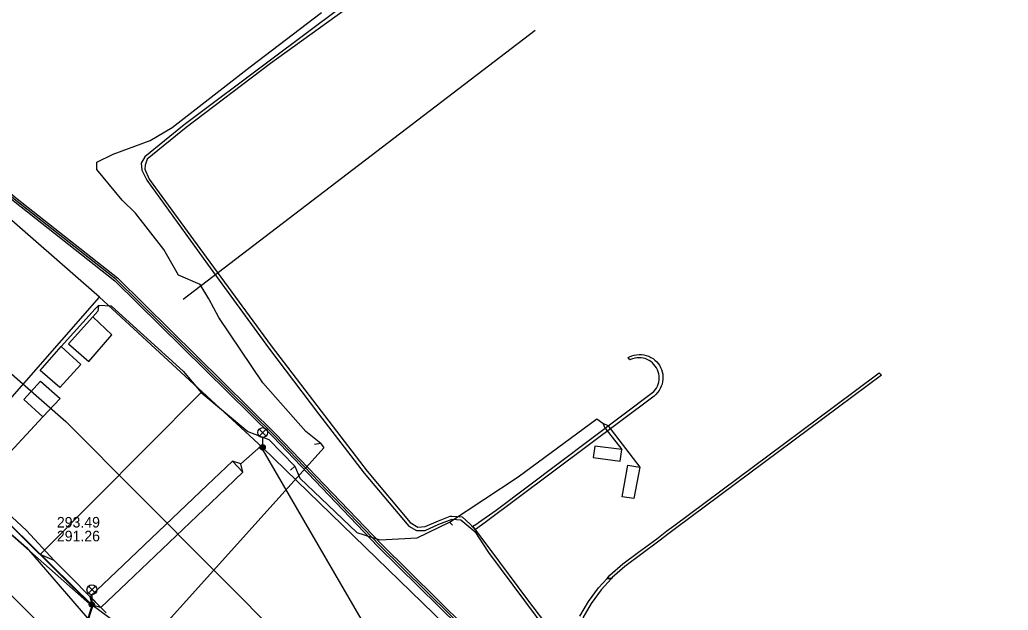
# Model space of a CAD drawing. Extents: x -595540 to -593988, y -1160850 to -1159202.
# Drawn here: x -594066 to -593990.8, y -1159487.9 to -1159443.1 of the extents above; entities that cross this region are included whole.
import ezdxf

# ---------------------------------------------------------------- set-up
doc = ezdxf.new("R2010")
doc.units = 0
for name, color, linetype in [('BKOM-ODVODNENI_objekt', 7, 'Continuous'), ('BKOM-ODVODNENI_trasa sítě', 7, 'Continuous'), ('BKOM_kabel koordinační_optický', 7, 'Continuous'), ('BKOM_kabel SSZ', 7, 'Continuous'), ('BVK-VODOVOD_trasa sítě', 7, 'Continuous'), ('CETIN_kabel podzemní', 7, 'Continuous'), ('DESTOVA-NEPROVOZOVANA_popisy', 7, 'Continuous'), ('DESTOVA_trasa neprovozované sítě', 7, 'Continuous'), ('DPMB_kabel', 7, 'Continuous'), ('DPMB_kyneta', 7, 'Continuous'), ('DPMB_trolejové vedení-nosné lano', 7, 'Continuous'), ('DSP-VODOVOD-BVK_trasa sítě', 7, 'Continuous'), ('EON-VN_kabel', 7, 'Continuous'), ('TSB_kabel VO', 7, 'Continuous'), ('TSB_lampy VO', 7, 'Continuous')]:
    doc.layers.add(name, color=color, linetype=linetype)

msp = doc.modelspace()

# ---------------------------------------------------------------- linework, layer by layer
at = {"layer": 'BKOM-ODVODNENI_objekt'}
for points in [[(-594017.76, -1159471.66), (-594030.61, -1159481.27), (-594031.33, -1159481.81), (-594031.53, -1159481.55), (-594031.24, -1159481.36), (-594031.11, -1159481.27), (-594029.75, -1159480.32), (-594017.77, -1159471.32), (-594017.67, -1159471.19), (-594017.58, -1159471.06), (-594017.5, -1159470.91), (-594017.45, -1159470.76), (-594017.41, -1159470.61), (-594017.38, -1159470.45), (-594017.37, -1159470.29), (-594017.38, -1159470.13), (-594017.41, -1159469.97), (-594017.45, -1159469.81), (-594017.51, -1159469.66), (-594017.58, -1159469.52), (-594017.67, -1159469.38), (-594017.77, -1159469.26), (-594017.88, -1159469.14), (-594018.01, -1159469.04), (-594018.14, -1159468.96), (-594018.29, -1159468.88), (-594018.44, -1159468.82), (-594018.59, -1159468.78), (-594018.75, -1159468.76), (-594018.91, -1159468.75), (-594019.07, -1159468.76), (-594019.23, -1159468.78), (-594019.39, -1159468.83), (-594019.54, -1159468.88), (-594019.6, -1159468.91), (-594019.74, -1159468.74), (-594019.62, -1159468.68), (-594019.45, -1159468.6), (-594019.27, -1159468.55), (-594019.09, -1159468.52), (-594018.9, -1159468.5), (-594018.71, -1159468.51), (-594018.53, -1159468.53), (-594018.35, -1159468.58), (-594018.17, -1159468.64), (-594018, -1159468.72), (-594017.84, -1159468.82), (-594017.69, -1159468.93), (-594017.56, -1159469.06), (-594017.44, -1159469.2), (-594017.36, -1159469.32), (-594017.27, -1159469.48), (-594017.2, -1159469.65), (-594017.14, -1159469.83), (-594017.1, -1159470.01), (-594017.09, -1159470.19), (-594017.09, -1159470.38), (-594017.11, -1159470.56), (-594017.15, -1159470.75), (-594017.21, -1159470.92), (-594017.29, -1159471.09), (-594017.38, -1159471.25), (-594017.49, -1159471.4), (-594017.62, -1159471.54)], [(-594003.73, -1159472.5), (-594016.12, -1159481.71), (-594016.64, -1159482.1), (-594017.4, -1159482.69), (-594019.99, -1159484.6), (-594020.94, -1159485.45), (-594020.99, -1159485.51), (-594021.33, -1159485.51), (-594021.11, -1159485.27), (-594020.14, -1159484.4), (-594018.95, -1159483.53), (-594017.55, -1159482.5), (-594016.79, -1159481.9), (-594016.27, -1159481.51), (-594004.14, -1159472.5), (-594000.65, -1159469.885), (-594000.464, -1159470.071)]]:
    msp.add_lwpolyline(points, close=True, dxfattribs=at)
msp.add_lwpolyline([(-594023.4, -1159488.38), (-594022.75, -1159487.27), (-594021.98, -1159486.22), (-594021.33, -1159485.51), (-594020.99, -1159485.51), (-594021.79, -1159486.39), (-594022.54, -1159487.41), (-594023.18, -1159488.5)], dxfattribs=at)
at = {"layer": 'BKOM-ODVODNENI_trasa sítě'}
msp.add_lwpolyline([(-594103.31, -1159440.4), (-594092.56, -1159447.23), (-594062.46, -1159473.59), (-594034.36, -1159501.82), (-594015.29, -1159528.18), (-593996.22, -1159571.47), (-593990.841, -1159585.346)], dxfattribs=at)
at = {"layer": 'BKOM_kabel koordinační_optický'}
for p, q in [((-594060.244, -1159465.029), (-594062.828, -1159467.905)), ((-594059.995, -1159464.79), (-594060.244, -1159465.029)), ((-594059.995, -1159464.79), (-594060.039, -1159465.205)), ((-594059.001, -1159464.834), (-594059.995, -1159464.79)), ((-594059.001, -1159464.834), (-594053.545, -1159469.778)), ((-594060.429, -1159465.655), (-594062.26, -1159467.692)), ((-594060.039, -1159465.205), (-594060.429, -1159465.655)), ((-594058.962, -1159466.999), (-594060.429, -1159465.655)), ((-594060.711, -1159469.034), (-594058.962, -1159466.999)), ((-594064.417, -1159469.71), (-594062.828, -1159467.905)), ((-594062.828, -1159467.905), (-594061.343, -1159469.258)), ((-594062.26, -1159467.692), (-594060.711, -1159469.034)), ((-594061.343, -1159469.258), (-594062.916, -1159471.023)), ((-594062.916, -1159471.023), (-594064.417, -1159469.71)), ((-594053.545, -1159469.778), (-594052.185, -1159471.385)), ((-594065.661, -1159471.928), (-594064.406, -1159470.524)), ((-594064.406, -1159470.524), (-594062.896, -1159471.85)), ((-594064.419, -1159483.707), (-594052.185, -1159471.385)), ((-594062.896, -1159471.85), (-594064.224, -1159473.249)), ((-594052.185, -1159471.385), (-594048.629, -1159474.358)), ((-594064.224, -1159473.249), (-594065.661, -1159471.928)), ((-594068.836, -1159478.208), (-594064.224, -1159473.249)), ((-594028.083, -1159477.804), (-594022.12, -1159473.392)), ((-594022.12, -1159473.392), (-594021.643, -1159473.715)), ((-594021.643, -1159473.715), (-594021.273, -1159473.904)), ((-594021.643, -1159473.715), (-594021.497, -1159474.067)), ((-594021.497, -1159474.067), (-594020.217, -1159475.725)), ((-594021.273, -1159473.904), (-594018.851, -1159477.066)), ((-594048.629, -1159474.358), (-594047.031, -1159474.956)), ((-594047.031, -1159474.956), (-594045.071, -1159476.999)), ((-594022.269, -1159475.457), (-594022.384, -1159476.326)), ((-594020.217, -1159475.725), (-594022.269, -1159475.457)), ((-594022.384, -1159476.326), (-594020.342, -1159476.615)), ((-594020.342, -1159476.615), (-594020.217, -1159475.725)), ((-594045.071, -1159476.999), (-594044.697, -1159477.906)), ((-594020.193, -1159479.321), (-594019.756, -1159476.908)), ((-594019.756, -1159476.908), (-594018.851, -1159477.066)), ((-594018.851, -1159477.066), (-594019.296, -1159479.449)), ((-594033.304, -1159481.235), (-594028.083, -1159477.804)), ((-594065.452, -1159481.884), (-594069.021, -1159478.593)), ((-594044.697, -1159477.906), (-594040.362, -1159482.028)), ((-594019.296, -1159479.449), (-594020.193, -1159479.321)), ((-594035.774, -1159482.442), (-594033.304, -1159481.235)), ((-594063.364, -1159484.163), (-594065.452, -1159481.884)), ((-594040.362, -1159482.028), (-594038.597, -1159482.589)), ((-594038.597, -1159482.589), (-594035.774, -1159482.442)), ((-594063.364, -1159484.163), (-594064.419, -1159483.707)), ((-594059.401, -1159488.128), (-594063.364, -1159484.163))]:
    msp.add_line(p, q, dxfattribs=at)
at = {"layer": 'BKOM_kabel SSZ'}
for p, q in [((-594064.419, -1159483.707), (-594052.185, -1159471.385)), ((-594052.185, -1159471.385), (-594048.629, -1159474.358)), ((-594048.629, -1159474.358), (-594047.031, -1159474.956)), ((-594047.031, -1159474.956), (-594045.071, -1159476.999)), ((-594045.389, -1159477.279), (-594045.071, -1159476.999)), ((-594045.071, -1159476.999), (-594044.697, -1159477.906)), ((-594044.697, -1159477.906), (-594040.362, -1159482.028)), ((-594035.774, -1159482.442), (-594033.304, -1159481.235)), ((-594033.304, -1159481.235), (-594033.081, -1159481.473)), ((-594040.362, -1159482.028), (-594038.597, -1159482.589)), ((-594038.597, -1159482.589), (-594035.774, -1159482.442)), ((-594063.364, -1159484.163), (-594064.419, -1159483.707)), ((-594059.401, -1159488.128), (-594063.364, -1159484.163)), ((-594063.364, -1159484.163), (-594063.364, -1159484.163))]:
    msp.add_line(p, q, dxfattribs=at)
at = {"layer": 'BVK-VODOVOD_trasa sítě'}
msp.add_lwpolyline([(-594112.21, -1159541.75), (-594110.55, -1159541.901), (-594106.46, -1159538.55), (-594101.089, -1159533.632), (-594087.34, -1159521.87), (-594078.92, -1159514.2), (-594060.88, -1159498.47), (-594059.771, -1159497.444), (-594059.68, -1159493.69), (-594070.941, -1159482.531), (-594087.31, -1159466.31)], dxfattribs=at)
at = {"layer": 'CETIN_kabel podzemní'}
for points in [[(-594043.08, -1159475.27), (-594044.24, -1159474.36), (-594047.49, -1159470.66), (-594050.83, -1159465.7), (-594051.59, -1159464.28), (-594052.27, -1159463.2), (-594053.91, -1159462.47), (-594055.03, -1159460.54), (-594057.18, -1159457.77), (-594058.2, -1159456.78), (-594060.12, -1159454.46), (-594060.12, -1159453.89), (-594058.87, -1159453.3), (-594056.05, -1159452.25), (-594054.4, -1159451.27), (-594048.46, -1159446.66), (-594043.05, -1159442.52)], [(-594043.08, -1159475.27), (-594042.87, -1159475.59), (-594060.11, -1159494.75), (-594060.93, -1159494.28)], [(-594043.08, -1159475.27), (-594043.56, -1159475.35)]]:
    msp.add_lwpolyline(points, dxfattribs=at)
at = {"layer": 'DESTOVA-NEPROVOZOVANA_popisy'}
msp.add_line((-594063.15, -1159482.696), (-594063.15, -1159482.696), dxfattribs=at)
at = {"layer": 'DESTOVA_trasa neprovozované sítě'}
for p, q in [((-594101.076, -1159452.404), (-594065.462, -1159483.165)), ((-594065.462, -1159483.165), (-594032.566, -1159521.127))]:
    msp.add_line(p, q, dxfattribs=at)
at = {"layer": 'DPMB_kabel'}
for points in [[(-594084.306, -1159442.468), (-594076.204, -1159448.607), (-594066.355, -1159456.916), (-594058.739, -1159462.913), (-594046.747, -1159474.735), (-594038.727, -1159483.105), (-594027.983, -1159493.679), (-594022.335, -1159498.777), (-594020.576, -1159500.676), (-594018.287, -1159503.8), (-594012.282, -1159514.87), (-594007.203, -1159524.629), (-594000.665, -1159537.515), (-593996.158, -1159547.338), (-593993.031, -1159555.472), (-593990.841, -1159561.62)], [(-594084.306, -1159442.468), (-594076.204, -1159448.607), (-594066.355, -1159456.916), (-594058.739, -1159462.913), (-594046.747, -1159474.735), (-594038.727, -1159483.105), (-594027.983, -1159493.679), (-594022.335, -1159498.777), (-594020.576, -1159500.676), (-594018.287, -1159503.8), (-594012.282, -1159514.87), (-594007.203, -1159524.629), (-594000.665, -1159537.515), (-593996.158, -1159547.338), (-593993.031, -1159555.472), (-593990.841, -1159561.62)], [(-594084.174, -1159442.192), (-594076.016, -1159448.373), (-594066.165, -1159456.684), (-594058.541, -1159462.687), (-594046.533, -1159474.525), (-594038.513, -1159482.895), (-594027.777, -1159493.461), (-594022.125, -1159498.563), (-594020.344, -1159500.484), (-594018.033, -1159503.64), (-594012.018, -1159514.73), (-594006.937, -1159524.491), (-594000.395, -1159537.385), (-593995.882, -1159547.222), (-593992.749, -1159555.368), (-593990.841, -1159560.727)], [(-594084.174, -1159442.192), (-594076.016, -1159448.373), (-594066.165, -1159456.684), (-594058.541, -1159462.687), (-594046.533, -1159474.525), (-594038.513, -1159482.895), (-594027.777, -1159493.461), (-594022.125, -1159498.563), (-594020.344, -1159500.484), (-594018.033, -1159503.64), (-594012.018, -1159514.73), (-594006.937, -1159524.491), (-594000.395, -1159537.385), (-593995.882, -1159547.222), (-593992.749, -1159555.368), (-593990.841, -1159560.727)]]:
    msp.add_lwpolyline(points, dxfattribs=at)
at = {"layer": 'DPMB_kyneta'}
msp.add_lwpolyline([(-593990.841, -1159561.174), (-593992.89, -1159555.42), (-593996.02, -1159547.28), (-594000.53, -1159537.45), (-594007.07, -1159524.56), (-594012.15, -1159514.8), (-594018.16, -1159503.72), (-594020.46, -1159500.58), (-594022.23, -1159498.67), (-594027.88, -1159493.57), (-594038.62, -1159483), (-594046.64, -1159474.63), (-594058.64, -1159462.8), (-594066.26, -1159456.8), (-594076.11, -1159448.49), (-594084.24, -1159442.33), (-594086.549, -1159441.771), (-594086.574, -1159441.765), (-594095.923, -1159434.827), (-594107.04, -1159427.68)], dxfattribs=at)
at = {"layer": 'DPMB_trolejové vedení-nosné lano'}
for points in [[(-594047.64, -1159475.46), (-594049.17, -1159476.8)], [(-594038.744, -1159490.755), (-594047.64, -1159475.46)], [(-594049.809, -1159476.61), (-594051.72, -1159478.42)], [(-594049.809, -1159476.61), (-594049.012, -1159477.448), (-594049.17, -1159476.8), (-594049.809, -1159476.61)], [(-594050.9, -1159479.25), (-594049.012, -1159477.448)], [(-594051.72, -1159478.42), (-594058.63, -1159485)], [(-594057.81, -1159485.82), (-594050.9, -1159479.25)], [(-594058.63, -1159485), (-594060.618, -1159486.892)], [(-594059.821, -1159487.73), (-594057.81, -1159485.82)], [(-594060.46, -1159487.54), (-594060.618, -1159486.892), (-594059.821, -1159487.73), (-594060.46, -1159487.54)], [(-594046.72, -1159497.71), (-594060.46, -1159487.54)]]:
    msp.add_lwpolyline(points, dxfattribs=at)
at = {"layer": 'DSP-VODOVOD-BVK_trasa sítě'}
msp.add_lwpolyline([(-594053.549, -1159464.311), (-594026.797, -1159443.859)], dxfattribs=at)
at = {"layer": 'EON-VN_kabel'}
for points in [[(-594041.586, -1159442.182), (-594046.922, -1159446.153), (-594053.483, -1159451.061), (-594056.465, -1159453.502), (-594056.741, -1159453.967), (-594056.692, -1159454.5), (-594056.306, -1159455.257), (-594051.713, -1159461.633), (-594047.072, -1159468.007), (-594043.267, -1159473.007), (-594039.792, -1159477.522), (-594036.398, -1159481.534), (-594035.819, -1159481.884), (-594035.148, -1159481.869), (-594034.128, -1159481.392), (-594033.115, -1159481.021), (-594032.436, -1159481.068), (-594031.835, -1159481.574), (-594031.394, -1159481.956), (-594030.34, -1159483.556), (-594027.608, -1159487.224), (-594024.226, -1159491.77)], [(-594041.402, -1159442.417), (-594046.924, -1159446.4), (-594053.319, -1159451.269), (-594056.281, -1159453.673), (-594056.43, -1159454.124), (-594056.455, -1159454.438), (-594056.126, -1159455.194), (-594051.517, -1159461.484), (-594046.852, -1159467.853), (-594043.066, -1159472.799), (-594039.568, -1159477.36), (-594036.305, -1159481.26), (-594035.724, -1159481.611), (-594035.154, -1159481.572), (-594034.133, -1159481.131), (-594033.267, -1159480.785), (-594033.123, -1159480.776), (-594032.351, -1159480.824), (-594031.726, -1159481.392), (-594031.323, -1159481.85), (-594030.159, -1159483.389), (-594027.466, -1159487.033), (-594024.01, -1159491.565)]]:
    msp.add_lwpolyline(points, dxfattribs=at)
at = {"layer": 'TSB_kabel VO'}
for points in [[(-594376.39, -1159385.68), (-594367.679, -1159386.2), (-594341.088, -1159386.914), (-594326.644, -1159387.119), (-594311.128, -1159384.822), (-594288.263, -1159385.894), (-594235.03, -1159394.774), (-594208.949, -1159401.716), (-594182.205, -1159409.729), (-594139.537, -1159428.664), (-594097.46, -1159454.98), (-594060.433, -1159487.636), (-594061.3, -1159490.29)], [(-594061.3, -1159490.29), (-594060.433, -1159487.636), (-594071.2, -1159477.02), (-594059.914, -1159464.143), (-594068.007, -1159457.095), (-594087.535, -1159441.37)], [(-594061.3, -1159490.29), (-594060.46, -1159487.54), (-594071.2, -1159477.02), (-594059.914, -1159464.143), (-594047.51, -1159475.56), (-594021.475, -1159500.831), (-594006.317, -1159524.388), (-593990.841, -1159565.04)]]:
    msp.add_lwpolyline(points, dxfattribs=at)
at = {"layer": 'TSB_lampy VO'}
for p, q in [((-594047.775, -1159474.7), (-594047.245, -1159474.17)), ((-594047.775, -1159474.17), (-594047.245, -1159474.7)), ((-594047.775, -1159474.7), (-594047.245, -1159474.17)), ((-594047.775, -1159474.17), (-594047.245, -1159474.7)), ((-594047.51, -1159474.81), (-594047.51, -1159475.56)), ((-594047.51, -1159474.81), (-594047.51, -1159475.56)), ((-594060.755, -1159486.64), (-594060.225, -1159486.11)), ((-594060.755, -1159486.11), (-594060.225, -1159486.64)), ((-594060.755, -1159486.64), (-594060.225, -1159486.11)), ((-594060.755, -1159486.11), (-594060.225, -1159486.64)), ((-594060.49, -1159486.75), (-594060.49, -1159487.5)), ((-594060.49, -1159486.75), (-594060.49, -1159487.5))]:
    msp.add_line(p, q, dxfattribs=at)
for centre, radius in [((-594047.51, -1159474.435), 0.375), ((-594047.51, -1159474.435), 0.375), ((-594047.51, -1159475.56), 0.2), ((-594047.51, -1159475.56), 0.2), ((-594047.51, -1159475.56), 0.145), ((-594047.51, -1159475.56), 0.145), ((-594047.51, -1159475.56), 0.0876), ((-594047.51, -1159475.56), 0.0876), ((-594060.49, -1159486.375), 0.375), ((-594060.49, -1159486.375), 0.375), ((-594060.49, -1159487.5), 0.2), ((-594060.49, -1159487.5), 0.2), ((-594060.49, -1159487.5), 0.145), ((-594060.49, -1159487.5), 0.145), ((-594060.49, -1159487.5), 0.0876), ((-594060.49, -1159487.5), 0.0876)]:
    msp.add_circle(centre, radius, dxfattribs=at)

# ---------------------------------------------------------------- texts
at = {"layer": 'DESTOVA-NEPROVOZOVANA_popisy'}
for s, p in [('293.49', (-594063.15, -1159481.646)), ('291.26', (-594063.15, -1159482.696))]:
    msp.add_text(s, height=0.8, dxfattribs=at).set_placement(p)

doc.saveas('drawing.dxf')
